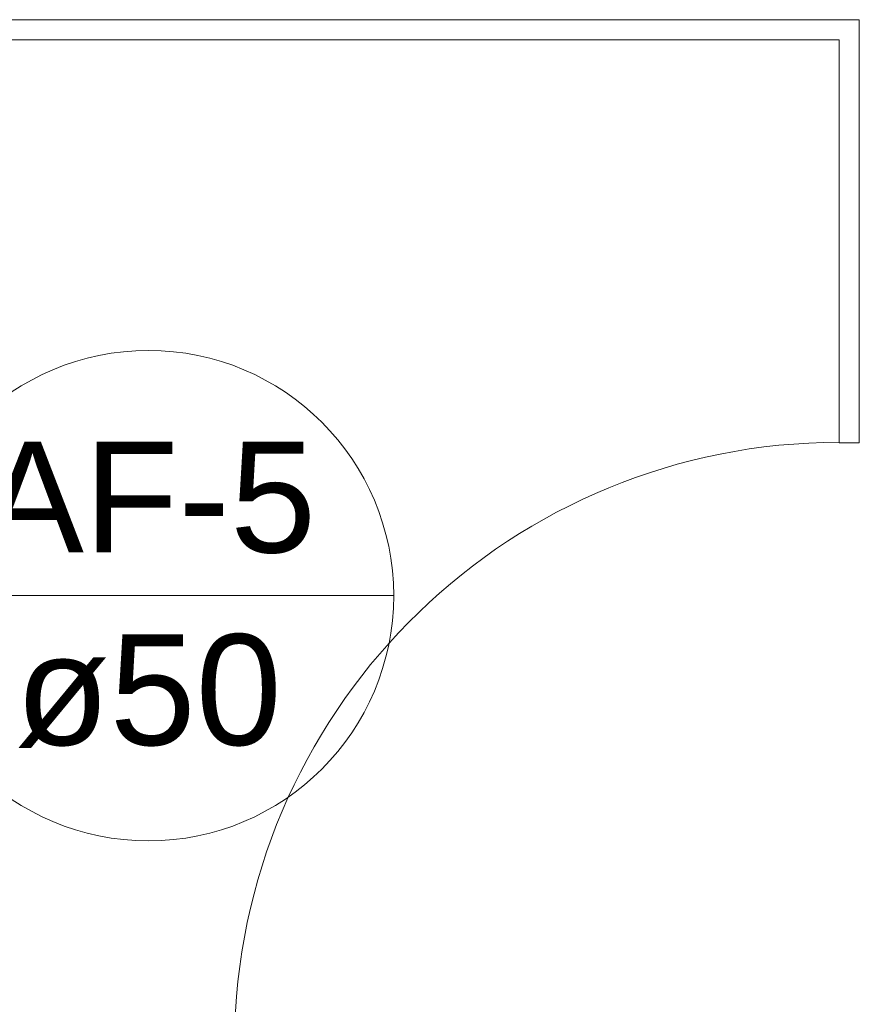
# Model space of a CAD drawing. Header units: millimetres. Extents: x 567 to 934, y -1 to 364.
# Tile 1021 of 1056: x 750.21 to 751.88, y 233.26 to 235.22. Entities that reach past the tile are written whole.
import ezdxf

# ---------------------------------------------------------------- set-up
doc = ezdxf.new("R2010")
doc.units = ezdxf.units.MM
doc.header["$MEASUREMENT"] = 0
doc.linetypes.add('NULL', pattern=[0])
doc.layers.add('AF-Indicação coluna', color=5, linetype='Continuous', lineweight=13)
doc.layers.add('ARQ FINA', color=8, linetype='Continuous')
doc.styles.add('Arial', font='arial.ttf')

msp = doc.modelspace()

# ---------------------------------------------------------------- linework, layer by layer
at = {"layer": 'AF-Indicação coluna'}
msp.add_line((749.9779, 234.0717), (750.9519, 234.0717), dxfattribs=at)
msp.add_circle((750.4649, 234.0717), 0.487, dxfattribs=at)
msp.add_circle((750.4649, 234.0717), 0.487, dxfattribs=at)
at = {"layer": 'ARQ FINA', "lineweight": 5}
for p, q in [((749.0364, 235.2155), (751.8764, 235.2155)), ((751.8764, 235.2155), (751.8764, 234.3755)), ((751.8364, 235.1755), (749.0364, 235.1755)), ((751.8364, 234.3755), (751.8364, 235.1755)), ((751.8364, 234.3755), (751.8764, 234.3755))]:
    msp.add_line(p, q, dxfattribs=at)
msp.add_arc((751.8364, 233.1755), 1.2007, 90, 178.0908, dxfattribs=at)

# ---------------------------------------------------------------- texts
at = {"layer": 'AF-Indicação coluna', "linetype": 'NULL', "char_height": 0.22, "attachment_point": 8, "line_spacing_factor": 0.6, "style": 'Arial'}
for s, insert, width in [('AF-5', (750.4649, 234.1543), 1.332073), ('ø50', (750.4649, 233.7691), 1.059085)]:
    msp.add_mtext(s, dxfattribs=dict(at, insert=insert, width=width))

doc.saveas('drawing.dxf')
